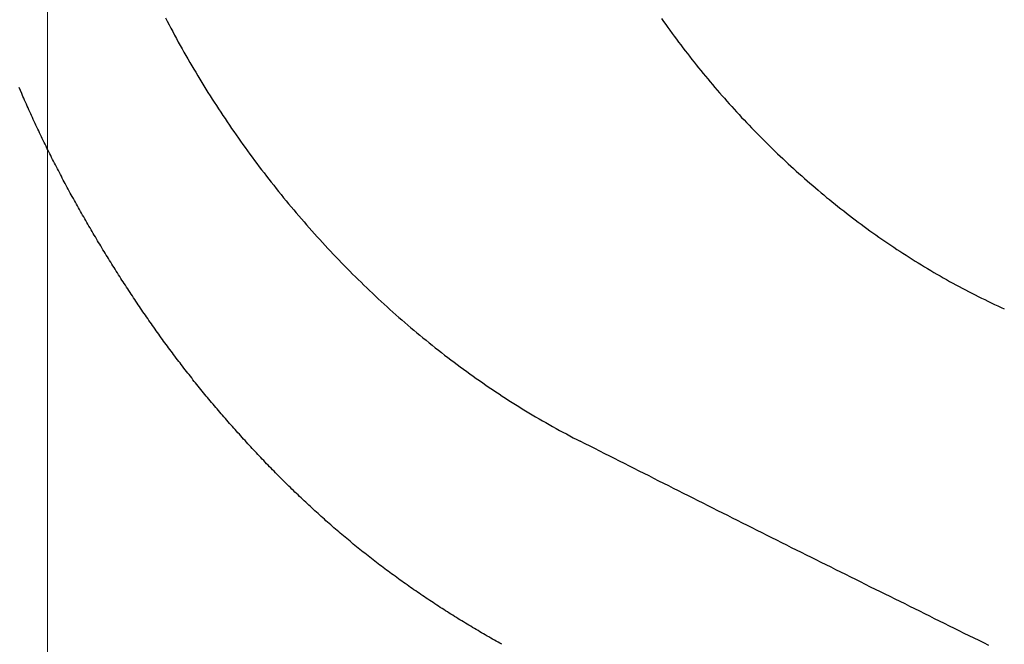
# Model space of a CAD drawing. Header units: millimetres. Extents: x -604189 to 881711, y -381903 to -7297.
# Tile 398 of 656: x -579762 to -579710, y -165028 to -164995. Entities that reach past the tile are written whole.
import ezdxf

# ---------------------------------------------------------------- set-up
doc = ezdxf.new("R2010")
doc.units = ezdxf.units.MM
doc.header["$LTSCALE"] = 100
doc.linetypes.add('0.5_0.5', pattern=[1, 0.5, -0.5])
doc.linetypes.add('ACAD_ISO04W100', pattern=[30.5, 24, -3, 0.5, -3])
doc.layers.get('Defpoints').update_dxf_attribs({"color": 30})
doc.layers.add('OPIS', color=7, linetype='Continuous')
doc.layers.add('strop osie', color=80, linetype='ACAD_ISO04W100', lineweight=5)
doc.styles.get("Standard").update_dxf_attribs({"font": 'romans.shx', "width": 0.5})
doc.dimstyles.new('1 50', dxfattribs={"dimtxt": 150, "dimasz": 80, "dimexe": 1, "dimexo": 1, "dimgap": 20, "dimtad": 1, "dimdec": 0, "dimlfac": 0.1, "dimtxsty": 'Standard', "dimblk": 'ARCHTICK', "dimcen": 200, "dimclrd": 2, "dimadec": 1, "dimazin": 0, "dimtfac": 1, "dimtdec": 0, "dimtmove": 0, "dimatfit": 3, "dimldrblk": 'ARCHTICK', "dimfxl": 120, "dimfxlon": 1, "dimtfill": 1, "dimarcsym": 0})

# ---------------------------------------------------------------- blocks, each defined once
blk = doc.blocks.new('_ArchTick')
at = {"layer": 'strop osie', "color": 0, "const_width": 0.15}
blk.add_lwpolyline([(-0.5, -0.5), (0.5, 0.5)], dxfattribs=at)
blk = doc.blocks.new('*D3294')
at = {"layer": 'Defpoints', "color": 0, "linetype": 'ByBlock', "lineweight": 5, "transparency": 16777216}
for p in [(-595783.126, -159420.303), (-593748.924, -159420.303), (-552118.935, -179940.303)]:
    blk.add_point(p, dxfattribs=at)
at = {"layer": 'OPIS', "color": 0, "linetype": 'Continuous', "lineweight": -2, "transparency": 16777216}
for p, q in [((-595723.126, -159420.303), (-595784.126, -159420.303)), ((-595723.126, -179940.303), (-595784.126, -179940.303))]:
    blk.add_line(p, q, dxfattribs=at)
at = {"layer": 'OPIS', "color": 2, "lineweight": -2, "transparency": 16777216}
blk.add_line((-595783.126, -179940.303), (-595783.126, -159420.303), dxfattribs=at)
at = {"layer": 'OPIS', "color": 2, "linetype": 'ByBlock', "lineweight": -2, "transparency": 16777216, "xscale": 80, "yscale": 80, "zscale": 80}
for p, rotation in [((-595783.126, -159420.303), 90), ((-595783.126, -179940.303), 270)]:
    blk.add_blockref('_ArchTick', p, dxfattribs=dict(at, rotation=rotation))
at = {"layer": 'OPIS', "color": 0, "linetype": 'ByBlock', "lineweight": 13, "transparency": 16777216, "insert": (-595878.126, -169680.303), "char_height": 150, "attachment_point": 5, "rotation": 90, "bg_fill": 3, "box_fill_scale": 1.1, "bg_fill_color": 256, "bg_fill_true_color": 13158600, "bg_fill_transparency": 0}
blk.add_mtext('2052', dxfattribs=at)

msp = doc.modelspace()

# ---------------------------------------------------------------- dimensions: what is measured, and where the dimension line sits
at = {"layer": 'OPIS', "color": 0, "linetype": 'ByBlock', "lineweight": 13}
dim = msp.add_linear_dim(base=(-595783.126, -159420.303), p1=(-552118.935, -179940.303), p2=(-593748.924, -159420.303), angle=90, dimstyle='1 50', override={"dimtmove": 1, "dimfxl": 60, "dimarcsym": 1}, dxfattribs=at)
dim.commit()
dim.dimension.update_dxf_attribs({"geometry": '*D3294', "text_midpoint": (-595878.126, -169680.303)})

# ---------------------------------------------------------------- next in the draw order: hatches: boundary and pattern name
at = {"layer": 'OPIS', "linetype": '0.5_0.5', "lineweight": 13}
h = msp.add_hatch(dxfattribs=at)
h.set_pattern_fill('ANSI37', color=0, scale=130)
h.set_pattern_definition([(45, (-597218.54, 256668.8), (-291.85832, 291.85832), []), (135, (-597218.54, 256668.8), (-291.85832, -291.85832), [])])
edge = h.paths.add_edge_path(flags=16)
edge.add_line((-570958.916, -168985.281), (-571058.916, -168985.281))
edge.add_line((-571058.916, -168985.281), (-572598.916, -168985.281))
edge.add_line((-572598.916, -168985.281), (-572598.915, -170470.3))
edge.add_line((-572598.915, -170470.3), (-570825.763, -170470.3))
edge.add_arc((-570508.916, -170339.099), 342.937, 180, 202.49364, ccw=False)
edge.add_arc((-570508.916, -170339.099), 342.937, 90, 180, ccw=False)
edge.add_line((-570508.916, -169996.163), (-570508.916, -169764.704))
edge.add_arc((-570058.916, -168985.281), 900, 180, 240, ccw=False)
edge = h.paths.add_edge_path(flags=17)
edge.add_line((-569358.915, -170085.281), (-569358.916, -168985.281))
edge.add_line((-569358.916, -168985.281), (-569358.917, -168985.281))
edge.add_line((-569358.917, -168985.281), (-569958.916, -168985.281))
edge.add_line((-569958.916, -168985.281), (-570058.916, -168985.281))
edge.add_line((-570058.916, -168985.281), (-570058.916, -168925.281))
edge.add_line((-570058.916, -168925.281), (-569958.916, -168925.281))
edge.add_line((-569958.916, -168925.281), (-569958.916, -168865.281))
edge.add_line((-569958.916, -168865.281), (-569358.916, -168865.281))
edge.add_line((-569358.916, -168865.281), (-569358.917, -166865.281))
edge.add_line((-569358.917, -166865.281), (-574098.917, -166865.286))
edge.add_line((-574098.917, -166865.286), (-574098.914, -171970.3))
edge.add_line((-574098.914, -171970.3), (-572608.913, -171970.3))
edge.add_line((-572608.913, -171970.3), (-571504.913, -170590.3))
edge.add_line((-571504.913, -170590.3), (-572718.915, -170590.3))
edge.add_line((-572718.915, -170590.3), (-572718.916, -168865.281))
edge.add_line((-572718.916, -168865.281), (-571058.916, -168865.281))
edge.add_line((-571058.916, -168865.281), (-571058.916, -168925.281))
edge.add_line((-571058.916, -168925.281), (-570958.916, -168925.281))
edge.add_line((-570958.916, -168925.281), (-570958.916, -168985.281))
edge.add_arc((-570058.916, -168985.281), 900, 180, 240)
edge.add_line((-570508.916, -169764.704), (-570508.916, -169996.163))
edge.add_arc((-570508.916, -170339.099), 342.937, 0, 90, ccw=False)
edge.add_arc((-570508.916, -170339.099), 342.937, 208.97989, 360, ccw=False)
edge.add_line((-570808.913, -170505.253), (-570808.913, -171171.086))
edge.add_arc((-570808.913, -171220.3), 49.214, 0, 90, ccw=False)
edge.add_arc((-570808.913, -171220.3), 49.214, 270, 360, ccw=False)
edge.add_line((-570808.913, -171269.514), (-570808.913, -171970.3))
edge.add_line((-570808.913, -171970.3), (-569358.914, -171970.3))
edge.add_line((-569358.914, -171970.3), (-569358.915, -170085.281))
h.paths.add_polyline_path([(-561118.924, -159870.303), (-590334.655, -159870.303), (-590334.655, -161470.303), (-562318.924, -161470.303), (-562318.924, -172095.292), (-561118.924, -172095.291), (-561118.924, -168350.303), (-552073.919, -168350.303), (-552073.92, -167150.303), (-561118.924, -167150.303)])
h.paths.add_polyline_path([(-572856.927, -169813.68), (-569451.07, -169813.68), (-569451.07, -169408.68), (-572856.927, -169408.68)], flags=16)
at = {"layer": 'OPIS', "linetype": 'ByBlock', "lineweight": 15}
h = msp.add_hatch(dxfattribs=at)
h.set_pattern_fill('ANSI37', color=0, scale=80, angle=45)
h.set_pattern_definition([(90, (-298582.96, 32475.8), (-254, 0), []), (180, (-298582.96, 32475.8), (-3e-14, -254), [])])
edge = h.paths.add_edge_path()
edge.add_arc((-579589.086, -167378.931), 50, 0, 90)
edge.add_line((-579589.086, -167328.931), (-579794.086, -167328.93))
edge.add_arc((-579794.086, -167378.93), 50, 89.9996, 180)
edge.add_line((-579844.086, -167378.93), (-579844.086, -167822.93))
edge.add_arc((-579794.086, -167822.93), 50, 180, 270)
edge.add_line((-579794.086, -167872.93), (-579589.085, -167872.931))
edge.add_arc((-579589.086, -167822.931), 50, 270.0014, 360)
edge.add_line((-579539.086, -167822.931), (-579539.086, -167378.931))
edge = h.paths.add_edge_path()
edge.add_arc((-579589.086, -167378.931), 50, 0, 90)
edge.add_line((-579589.086, -167328.931), (-579794.086, -167328.93))
edge.add_arc((-579794.086, -167378.93), 50, 89.9996, 180)
edge.add_line((-579844.086, -167378.93), (-579844.086, -167822.93))
edge.add_arc((-579794.086, -167822.93), 50, 180, 270)
edge.add_line((-579794.086, -167872.93), (-579589.085, -167872.931))
edge.add_arc((-579589.086, -167822.931), 50, 270.0014, 360)
edge.add_line((-579539.086, -167822.931), (-579539.086, -167378.931))
edge = h.paths.add_edge_path()
edge.add_line((-579899.087, -167300.93), (-579424.086, -167300.93))
edge.add_line((-579424.086, -167300.93), (-579424.086, -167900.93))
edge.add_line((-579424.086, -167900.93), (-579898.789, -167900.93))
edge.add_arc((-579899.086, -167892.935), 8, 180, 272.1285, ccw=False)
edge.add_line((-579907.086, -167892.935), (-579907.086, -167308.93))
edge.add_arc((-579899.086, -167308.93), 8, 90.0036, 180, ccw=False)
h.paths.add_polyline_path([(-581519.932, -164217.829), (-581520.004, -164223.092), (-581520.079, -164228.355), (-581520.156, -164233.617), (-581520.235, -164238.88), (-581520.318, -164244.143), (-581520.402, -164249.406), (-581520.489, -164254.669), (-581520.579, -164259.931), (-581520.671, -164265.194), (-581520.766, -164270.457), (-581520.863, -164275.719), (-581520.962, -164280.982), (-581521.064, -164286.244), (-581521.169, -164291.506), (-581521.276, -164296.769), (-581521.386, -164302.031), (-581521.498, -164307.293), (-581521.613, -164312.556), (-581521.73, -164317.818), (-581521.85, -164323.08), (-581521.972, -164328.342), (-581522.097, -164333.604), (-581522.225, -164338.866), (-581522.355, -164344.127), (-581522.488, -164349.389), (-581522.623, -164354.651), (-581522.76, -164359.913), (-581522.901, -164365.174), (-581523.043, -164370.436), (-581523.189, -164375.697), (-581523.337, -164380.958), (-581523.487, -164386.22), (-581523.64, -164391.481), (-581523.795, -164396.742), (-581523.953, -164402.003), (-581874.489, -164402.003), (-581874.664, -164396.198), (-581874.835, -164390.392), (-581875.003, -164384.587), (-581875.168, -164378.781), (-581875.329, -164372.976), (-581875.488, -164367.17), (-581875.643, -164361.364), (-581875.796, -164355.558), (-581875.945, -164349.752), (-581876.092, -164343.946), (-581876.235, -164338.14), (-581876.375, -164332.334), (-581876.512, -164326.527), (-581876.646, -164320.721), (-581876.777, -164314.914), (-581876.904, -164309.108), (-581877.029, -164303.301), (-581877.151, -164297.495), (-581877.269, -164291.688), (-581877.385, -164285.881), (-581877.497, -164280.074), (-581877.606, -164274.267), (-581877.713, -164268.461), (-581877.816, -164262.653), (-581877.916, -164256.846), (-581878.014, -164251.039), (-581878.108, -164245.232), (-581878.199, -164239.425), (-581878.287, -164233.618), (-581878.372, -164227.81), (-581878.454, -164222.003), (-581878.533, -164216.196), (-581878.609, -164210.388), (-581878.682, -164204.581), (-581878.751, -164198.773), (-581878.818, -164192.966), (-581878.881, -164187.158), (-581878.941, -164181.35), (-581878.997, -164175.543), (-581879.051, -164169.735), (-581879.101, -164163.927), (-581879.147, -164158.12), (-581879.191, -164152.312), (-581879.231, -164146.504), (-581879.267, -164140.696), (-581879.301, -164134.888), (-581879.332, -164129.081), (-581879.361, -164123.273), (-581879.388, -164117.465), (-581879.413, -164111.657), (-581879.437, -164105.849), (-581879.459, -164100.041), (-581879.475, -164094.233), (-581879.48, -164088.425), (-581879.472, -164082.617), (-581879.448, -164076.809), (-581879.406, -164071.002), (-581879.347, -164065.194), (-581879.269, -164059.387), (-581879.171, -164053.58), (-581879.054, -164047.773), (-581878.917, -164041.967), (-581878.759, -164036.161), (-581878.581, -164030.356), (-581878.381, -164024.551), (-581878.159, -164018.747), (-581877.914, -164012.944), (-581877.642, -164007.143), (-581877.341, -164001.342), (-581877.009, -163995.544), (-581876.642, -163989.748), (-581876.238, -163983.954), (-581875.795, -163978.163), (-581875.304, -163972.376), (-581874.753, -163966.594), (-581874.129, -163960.82), (-581873.419, -163955.056), (-581872.605, -163949.306), (-581871.67, -163943.574), (-581870.596, -163937.865), (-581869.362, -163932.188), (-581867.941, -163926.557), (-581866.302, -163920.987), (-581864.416, -163915.495), (-581862.246, -163910.11), (-581859.744, -163904.869), (-581856.869, -163899.824), (-581853.582, -163895.036), (-581849.851, -163890.591), (-581845.671, -163886.563), (-581841.105, -163882.977), (-581836.224, -163879.833), (-581831.097, -163877.106), (-581825.784, -163874.761), (-581820.336, -163872.759), (-581814.785, -163871.064), (-581809.154, -163869.636), (-581803.468, -163868.44), (-581797.747, -163867.44), (-581792, -163866.603), (-581786.235, -163865.9), (-581780.458, -163865.297), (-581774.674, -163864.778), (-581768.884, -163864.334), (-581763.088, -163863.958), (-581757.289, -163863.646), (-581751.486, -163863.39), (-581745.681, -163863.186), (-581739.874, -163863.026), (-581734.068, -163862.906), (-581728.26, -163862.819), (-581722.453, -163862.761), (-581716.645, -163862.725), (-581710.837, -163862.707), (-581705.029, -163862.7), (-581699.221, -163862.698), (-581693.958, -163862.699), (-581688.694, -163862.704), (-581683.431, -163862.718), (-581678.167, -163862.744), (-581672.904, -163862.788), (-581667.641, -163862.852), (-581662.379, -163862.942), (-581657.117, -163863.062), (-581651.856, -163863.215), (-581646.596, -163863.407), (-581641.337, -163863.64), (-581636.081, -163863.919), (-581630.828, -163864.249), (-581625.579, -163864.634), (-581620.334, -163865.078), (-581615.096, -163865.587), (-581609.864, -163866.17), (-581604.645, -163866.847), (-581599.442, -163867.642), (-581594.263, -163868.578), (-581589.115, -163869.676), (-581584.013, -163870.965), (-581578.971, -163872.474), (-581574.009, -163874.23), (-581569.153, -163876.259), (-581564.436, -163878.591), (-581559.896, -163881.253), (-581555.585, -163884.268), (-581551.554, -163887.652), (-581547.857, -163891.394), (-581544.534, -163895.471), (-581541.574, -163899.824), (-581538.952, -163904.387), (-581536.64, -163909.114), (-581534.606, -163913.968), (-581532.817, -163918.918), (-581531.241, -163923.939), (-581529.854, -163929.016), (-581528.636, -163934.137), (-581527.564, -163939.29), (-581526.619, -163944.467), (-581525.784, -163949.663), (-581525.048, -163954.875), (-581524.397, -163960.099), (-581523.818, -163965.33), (-581523.302, -163970.568), (-581522.84, -163975.811), (-581522.421, -163981.058), (-581522.037, -163986.308), (-581521.685, -163991.559), (-581521.363, -163996.813), (-581521.067, -164002.068), (-581520.796, -164007.324), (-581520.549, -164012.582), (-581520.322, -164017.84), (-581520.116, -164023.1), (-581519.928, -164028.36), (-581519.759, -164033.621), (-581519.607, -164038.882), (-581519.472, -164044.144), (-581519.354, -164049.406), (-581519.252, -164054.668), (-581519.166, -164059.931), (-581519.096, -164065.194), (-581519.041, -164070.457), (-581519.001, -164075.72), (-581518.976, -164080.984), (-581518.964, -164086.247), (-581518.964, -164091.51), (-581518.974, -164096.774), (-581518.991, -164102.037), (-581519.012, -164107.301), (-581519.034, -164112.564), (-581519.057, -164117.828), (-581519.081, -164123.091), (-581519.107, -164128.354), (-581519.135, -164133.618), (-581519.165, -164138.881), (-581519.197, -164144.144), (-581519.232, -164149.408), (-581519.269, -164154.671), (-581519.31, -164159.934), (-581519.353, -164165.198), (-581519.399, -164170.461), (-581519.447, -164175.724), (-581519.498, -164180.987), (-581519.552, -164186.25), (-581519.609, -164191.513), (-581519.668, -164196.777), (-581519.73, -164202.04), (-581519.795, -164207.303), (-581519.862, -164212.566)])
h.paths.add_polyline_path([(-582118.924, -164407.051), (-579418.924, -164407.051), (-579418.924, -162910.783), (-582118.924, -162910.783)])
h.paths.add_polyline_path([(-581950.717, -164839.225), (-581944.91, -164839.127), (-581939.103, -164839.033), (-581933.295, -164838.942), (-581927.488, -164838.854), (-581921.681, -164838.769), (-581915.873, -164838.687), (-581910.066, -164838.608), (-581904.259, -164838.532), (-581898.451, -164838.459), (-581892.644, -164838.39), (-581886.836, -164838.323), (-581881.028, -164838.26), (-581875.221, -164838.2), (-581869.413, -164838.144), (-581863.605, -164838.09), (-581857.798, -164838.04), (-581851.99, -164837.994), (-581846.182, -164837.95), (-581840.374, -164837.91), (-581834.567, -164837.874), (-581828.759, -164837.84), (-581822.951, -164837.809), (-581817.143, -164837.78), (-581811.335, -164837.753), (-581805.527, -164837.728), (-581799.719, -164837.704), (-581793.912, -164837.682), (-581788.104, -164837.666), (-581782.296, -164837.661), (-581776.488, -164837.669), (-581770.68, -164837.693), (-581764.872, -164837.735), (-581759.065, -164837.794), (-581753.257, -164837.872), (-581747.45, -164837.97), (-581741.643, -164838.087), (-581735.837, -164838.224), (-581730.031, -164838.382), (-581724.226, -164838.56), (-581718.422, -164838.76), (-581712.618, -164838.982), (-581706.815, -164839.227), (-581701.013, -164839.499), (-581695.213, -164839.8), (-581689.415, -164840.132), (-581683.618, -164840.499), (-581677.825, -164840.903), (-581672.034, -164841.346), (-581666.246, -164841.837), (-581660.465, -164842.388), (-581654.691, -164843.012), (-581648.927, -164843.722), (-581643.176, -164844.536), (-581637.444, -164845.471), (-581631.736, -164846.545), (-581626.059, -164847.779), (-581620.428, -164849.2), (-581614.858, -164850.839), (-581609.366, -164852.725), (-581603.98, -164854.895), (-581598.739, -164857.397), (-581593.694, -164860.272), (-581588.906, -164863.559), (-581584.462, -164867.29), (-581580.433, -164871.47), (-581576.847, -164876.036), (-581573.704, -164880.917), (-581570.976, -164886.044), (-581568.631, -164891.357), (-581566.63, -164896.805), (-581564.934, -164902.356), (-581563.507, -164907.987), (-581562.31, -164913.673), (-581561.31, -164919.394), (-581560.474, -164925.141), (-581559.77, -164930.906), (-581559.168, -164936.683), (-581558.648, -164942.467), (-581558.204, -164948.257), (-581557.829, -164954.053), (-581557.516, -164959.852), (-581557.261, -164965.655), (-581557.056, -164971.46), (-581556.897, -164977.267), (-581556.776, -164983.073), (-581556.69, -164988.881), (-581556.631, -164994.688), (-581556.596, -165000.496), (-581556.577, -165006.304), (-581556.57, -165012.112), (-581556.569, -165017.92), (-581556.57, -165023.183), (-581556.575, -165028.447), (-581556.588, -165033.71), (-581556.615, -165038.974), (-581556.658, -165044.237), (-581556.723, -165049.5), (-581556.813, -165054.762), (-581556.932, -165060.024), (-581557.086, -165065.285), (-581557.277, -165070.545), (-581557.51, -165075.804), (-581557.79, -165081.06), (-581558.119, -165086.313), (-581558.504, -165091.562), (-581558.949, -165096.807), (-581559.458, -165102.045), (-581560.04, -165107.276), (-581560.717, -165112.496), (-581561.513, -165117.699), (-581562.448, -165122.878), (-581563.547, -165128.026), (-581564.836, -165133.128), (-581566.345, -165138.17), (-581568.1, -165143.132), (-581570.129, -165147.988), (-581572.461, -165152.705), (-581575.123, -165157.245), (-581578.139, -165161.556), (-581581.522, -165165.587), (-581585.265, -165169.284), (-581589.342, -165172.607), (-581593.694, -165175.567), (-581598.257, -165178.189), (-581602.985, -165180.501), (-581607.838, -165182.535), (-581612.788, -165184.324), (-581617.81, -165185.9), (-581622.887, -165187.287), (-581628.007, -165188.505), (-581633.16, -165189.577), (-581638.337, -165190.522), (-581643.534, -165191.357), (-581648.746, -165192.093), (-581653.969, -165192.744), (-581659.201, -165193.323), (-581664.439, -165193.839), (-581669.682, -165194.301), (-581674.929, -165194.72), (-581680.178, -165195.104), (-581685.43, -165195.456), (-581690.683, -165195.778), (-581695.938, -165196.074), (-581701.195, -165196.345), (-581706.452, -165196.592), (-581711.711, -165196.819), (-581716.97, -165197.025), (-581722.23, -165197.213), (-581727.491, -165197.382), (-581732.752, -165197.534), (-581738.014, -165197.669), (-581743.276, -165197.787), (-581748.539, -165197.889), (-581753.801, -165197.975), (-581759.064, -165198.045), (-581764.327, -165198.1), (-581769.591, -165198.14), (-581774.854, -165198.165), (-581780.118, -165198.177), (-581785.381, -165198.177), (-581790.644, -165198.167), (-581795.908, -165198.15), (-581801.171, -165198.129), (-581806.435, -165198.107), (-581811.698, -165198.084), (-581816.961, -165198.06), (-581822.225, -165198.034), (-581827.488, -165198.006), (-581832.752, -165197.976), (-581838.015, -165197.944), (-581843.278, -165197.909), (-581848.541, -165197.872), (-581853.805, -165197.831), (-581859.068, -165197.788), (-581864.331, -165197.742), (-581869.594, -165197.694), (-581874.858, -165197.643), (-581880.121, -165197.589), (-581885.384, -165197.532), (-581890.647, -165197.473), (-581895.91, -165197.411), (-581901.173, -165197.346), (-581906.436, -165197.279), (-581911.699, -165197.209), (-581916.962, -165197.137), (-581922.225, -165197.062), (-581927.488, -165196.985), (-581932.751, -165196.906), (-581938.014, -165196.823), (-581943.276, -165196.739), (-581948.539, -165196.652), (-581953.802, -165196.562), (-581959.064, -165196.47), (-581964.327, -165196.375), (-581969.59, -165196.278), (-581974.852, -165196.179), (-581980.115, -165196.077), (-581985.377, -165195.972), (-581990.639, -165195.865), (-581995.902, -165195.755), (-582001.164, -165195.643), (-582006.426, -165195.528), (-582011.688, -165195.411), (-582016.95, -165195.291), (-582022.212, -165195.169), (-582027.474, -165195.044), (-582032.736, -165194.916), (-582037.998, -165194.786), (-582043.26, -165194.653), (-582048.521, -165194.518), (-582053.783, -165194.381), (-582059.045, -165194.24), (-582064.306, -165194.098), (-582069.568, -165193.952), (-582074.829, -165193.804), (-582080.09, -165193.654), (-582085.351, -165193.501), (-582090.613, -165193.346), (-582095.874, -165193.188), (-582095.874, -164842.652), (-582090.068, -164842.477), (-582084.263, -164842.306), (-582078.457, -164842.138), (-582072.652, -164841.973), (-582066.846, -164841.812), (-582061.04, -164841.653), (-582055.235, -164841.498), (-582049.429, -164841.345), (-582043.623, -164841.196), (-582037.817, -164841.049), (-582032.01, -164840.906), (-582026.204, -164840.766), (-582020.398, -164840.629), (-582014.591, -164840.495), (-582008.785, -164840.364), (-582002.978, -164840.237), (-581997.172, -164840.112), (-581991.365, -164839.99), (-581985.558, -164839.872), (-581979.752, -164839.756), (-581973.945, -164839.644), (-581968.138, -164839.535), (-581962.331, -164839.428), (-581956.524, -164839.325)])
edge = h.paths.add_edge_path()
edge.add_arc((-581748.924, -162268.543), 50, 0, 90.0004)
edge.add_line((-581748.924, -162218.543), (-581953.924, -162218.545))
edge.add_arc((-581953.924, -162268.545), 50, 90.0009, 180)
edge.add_line((-582003.924, -162268.545), (-582003.924, -162712.545))
edge.add_arc((-581953.924, -162712.545), 50, 180, 270.0022)
edge.add_line((-581953.922, -162762.545), (-581748.923, -162762.543))
edge.add_arc((-581748.924, -162712.543), 50, 270.0009, 360)
edge.add_line((-581698.924, -162712.543), (-581698.924, -162268.543))
edge = h.paths.add_edge_path()
edge.add_arc((-581748.924, -161668.543), 50, 0, 90.0004)
edge.add_line((-581748.924, -161618.543), (-581953.924, -161618.545))
edge.add_arc((-581953.924, -161668.545), 50, 90.0009, 180)
edge.add_line((-582003.924, -161668.545), (-582003.924, -162112.545))
edge.add_arc((-581953.924, -162112.545), 50, 180, 270.0022)
edge.add_line((-581953.922, -162162.545), (-581748.923, -162162.543))
edge.add_arc((-581748.924, -162112.543), 50, 270.0009, 360)
edge.add_line((-581698.924, -162112.543), (-581698.924, -161668.543))
h.paths.add_polyline_path([(-582118.924, -162790.543), (-579418.924, -162790.543), (-579418.924, -161590.543), (-582118.924, -161590.543)])
edge = h.paths.add_edge_path()
edge.add_arc((-579794.086, -168270.003), 50, 89.9996, 180)
edge.add_line((-579844.086, -168270.003), (-579844.086, -168714.003))
edge.add_arc((-579794.086, -168714.003), 50, 180, 270)
edge.add_line((-579794.086, -168764.003), (-579589.085, -168764.004))
edge.add_arc((-579589.086, -168714.004), 50, 270.0014, 360)
edge.add_line((-579539.086, -168714.004), (-579539.086, -168270.004))
edge.add_arc((-579589.086, -168270.004), 50, 0, 90)
edge.add_line((-579589.086, -168220.004), (-579794.086, -168220.003))
edge = h.paths.add_edge_path()
edge.add_arc((-579589.086, -169161.078), 50, 0, 90)
edge.add_line((-579589.086, -169111.078), (-579794.086, -169111.076))
edge.add_arc((-579794.086, -169161.076), 50, 89.9996, 180)
edge.add_line((-579844.086, -169161.076), (-579844.086, -169605.076))
edge.add_arc((-579794.086, -169605.076), 50, 180, 270)
edge.add_line((-579794.086, -169655.076), (-579589.085, -169655.078))
edge.add_arc((-579589.086, -169605.078), 50, 270.0014, 360)
edge.add_line((-579539.086, -169605.078), (-579539.086, -169161.078))
edge = h.paths.add_edge_path()
edge.add_arc((-579794.086, -170052.15), 50, 89.9996, 180)
edge.add_line((-579844.086, -170052.15), (-579844.086, -170496.15))
edge.add_arc((-579794.086, -170496.15), 50, 180, 270)
edge.add_line((-579794.086, -170546.15), (-579589.085, -170546.151))
edge.add_arc((-579589.086, -170496.151), 50, 270.0014, 360)
edge.add_line((-579539.086, -170496.151), (-579539.086, -170052.151))
edge.add_arc((-579589.086, -170052.151), 50, 0, 90)
edge.add_line((-579589.086, -170002.151), (-579794.086, -170002.15))
edge = h.paths.add_edge_path()
edge.add_arc((-579794.086, -170943.223), 50, 89.9996, 180)
edge.add_line((-579844.086, -170943.223), (-579844.086, -171387.223))
edge.add_arc((-579794.086, -171387.223), 50, 180, 270)
edge.add_line((-579794.086, -171437.223), (-579589.085, -171437.224))
edge.add_arc((-579589.086, -171387.224), 50, 270.0014, 360)
edge.add_line((-579539.086, -171387.224), (-579539.086, -170943.224))
edge.add_arc((-579589.086, -170943.224), 50, 0, 90)
edge.add_line((-579589.086, -170893.224), (-579794.086, -170893.223))
h.paths.add_polyline_path([(-579418.924, -164527.291), (-582118.924, -164527.291), (-582118.924, -171970.3), (-579418.924, -171970.3)])

# ---------------------------------------------------------------- next in the draw order: linework, layer by layer
at = {"color": 0}
for points in [[(-579754.53, -164995.228, 0), (-579754.434, -164995.408, 0), (-579754.338, -164995.588, 0), (-579754.241, -164995.778, 0), (-579754.144, -164995.958, 0), (-579754.046, -164996.138, 0), (-579753.947, -164996.318, 0), (-579753.847, -164996.508, 0), (-579753.747, -164996.688, 0), (-579753.646, -164996.868, 0), (-579753.544, -164997.048, 0), (-579753.442, -164997.228, 0), (-579753.339, -164997.408, 0), (-579753.235, -164997.588, 0), (-579753.13, -164997.768, 0), (-579753.025, -164997.948, 0), (-579752.919, -164998.118, 0), (-579752.813, -164998.298, 0), (-579752.705, -164998.478, 0), (-579752.597, -164998.658, 0), (-579752.489, -164998.828, 0), (-579752.379, -164999.008, 0), (-579752.269, -164999.188, 0), (-579752.159, -164999.358, 0), (-579752.047, -164999.538, 0), (-579751.935, -164999.708, 0), (-579751.822, -164999.888, 0), (-579751.709, -165000.058, 0), (-579751.594, -165000.228, 0), (-579751.479, -165000.408, 0), (-579751.364, -165000.578, 0), (-579751.248, -165000.748, 0), (-579751.131, -165000.928, 0), (-579751.013, -165001.098, 0), (-579750.895, -165001.268, 0), (-579750.776, -165001.438, 0), (-579750.656, -165001.608, 0), (-579750.535, -165001.778, 0), (-579750.414, -165001.948, 0), (-579750.292, -165002.118, 0), (-579750.17, -165002.288, 0), (-579750.047, -165002.458, 0), (-579749.923, -165002.628, 0), (-579749.798, -165002.798, 0), (-579749.673, -165002.958, 0), (-579749.547, -165003.128, 0), (-579749.421, -165003.298, 0), (-579749.294, -165003.458, 0), (-579749.166, -165003.628, 0), (-579749.037, -165003.788, 0), (-579748.908, -165003.958, 0), (-579748.778, -165004.118, 0), (-579748.648, -165004.288, 0), (-579748.517, -165004.448, 0), (-579748.385, -165004.608, 0), (-579748.252, -165004.778, 0), (-579748.119, -165004.938, 0), (-579747.986, -165005.098, 0), (-579747.851, -165005.258, 0), (-579747.716, -165005.418, 0), (-579747.581, -165005.578, 0), (-579747.444, -165005.738, 0), (-579747.307, -165005.898, 0), (-579747.17, -165006.058, 0), (-579747.032, -165006.218, 0), (-579746.893, -165006.378, 0), (-579746.753, -165006.528, 0), (-579746.613, -165006.688, 0), (-579746.473, -165006.848, 0), (-579746.331, -165006.998, 0), (-579746.19, -165007.158, 0), (-579746.047, -165007.308, 0), (-579745.904, -165007.468, 0), (-579745.76, -165007.618, 0), (-579745.616, -165007.768, 0), (-579745.471, -165007.928, 0), (-579745.325, -165008.078, 0), (-579745.179, -165008.228, 0), (-579745.033, -165008.378, 0), (-579744.885, -165008.528, 0), (-579744.737, -165008.678, 0), (-579744.589, -165008.828, 0), (-579744.44, -165008.978, 0), (-579744.29, -165009.118, 0), (-579744.14, -165009.268, 0), (-579743.989, -165009.418, 0), (-579743.838, -165009.558, 0), (-579743.686, -165009.708, 0), (-579743.533, -165009.848, 0), (-579743.38, -165009.998, 0), (-579743.227, -165010.138, 0), (-579743.072, -165010.278, 0), (-579742.918, -165010.428, 0), (-579742.762, -165010.568, 0), (-579742.606, -165010.708, 0), (-579742.45, -165010.848, 0), (-579742.293, -165010.988, 0), (-579742.135, -165011.128, 0), (-579741.977, -165011.268, 0), (-579741.818, -165011.398, 0), (-579741.659, -165011.538, 0), (-579741.499, -165011.678, 0), (-579741.339, -165011.808, 0), (-579741.178, -165011.948, 0), (-579741.017, -165012.078, 0), (-579740.855, -165012.218, 0), (-579740.693, -165012.348, 0), (-579740.53, -165012.478, 0), (-579740.366, -165012.608, 0), (-579740.202, -165012.738, 0), (-579740.038, -165012.868, 0), (-579739.873, -165012.998, 0), (-579739.707, -165013.128, 0), (-579739.541, -165013.258, 0), (-579739.375, -165013.378, 0), (-579739.207, -165013.508, 0), (-579739.04, -165013.638, 0), (-579738.872, -165013.758, 0), (-579738.703, -165013.878, 0), (-579738.534, -165014.008, 0), (-579738.364, -165014.128, 0), (-579738.194, -165014.248, 0), (-579738.024, -165014.368, 0), (-579737.853, -165014.488, 0), (-579737.681, -165014.608, 0), (-579737.509, -165014.728, 0), (-579737.337, -165014.848, 0), (-579737.164, -165014.958, 0), (-579736.99, -165015.078, 0), (-579736.816, -165015.198, 0), (-579736.642, -165015.308, 0), (-579736.467, -165015.418, 0), (-579736.291, -165015.538, 0), (-579736.116, -165015.648, 0), (-579735.939, -165015.758, 0), (-579735.762, -165015.868, 0), (-579735.585, -165015.978, 0), (-579735.408, -165016.088, 0), (-579735.229, -165016.198, 0), (-579735.051, -165016.298, 0), (-579734.872, -165016.408, 0), (-579734.692, -165016.508, 0), (-579734.512, -165016.618, 0), (-579734.332, -165016.718, 0), (-579734.151, -165016.818, 0), (-579733.97, -165016.928, 0), (-579733.788, -165017.028, 0), (-579733.606, -165017.128, 0), (-579733.423, -165017.218, 0), (-579733.24, -165017.318, 0), (-579733.057, -165017.418, 0), (-579732.873, -165017.518, 0), (-579732.689, -165017.608, 0), (-579732.504, -165017.708, 0)], [(-579728.187, -164995.268, 0), (-579728.077, -164995.418, 0), (-579727.966, -164995.578, 0), (-579727.854, -164995.738, 0), (-579727.742, -164995.888, 0), (-579727.629, -164996.048, 0), (-579727.515, -164996.198, 0), (-579727.401, -164996.358, 0), (-579727.286, -164996.508, 0), (-579727.17, -164996.658, 0), (-579727.054, -164996.818, 0), (-579726.937, -164996.968, 0), (-579726.819, -164997.118, 0), (-579726.701, -164997.268, 0), (-579726.582, -164997.428, 0), (-579726.462, -164997.578, 0), (-579726.342, -164997.728, 0), (-579726.221, -164997.878, 0), (-579726.099, -164998.028, 0), (-579725.977, -164998.178, 0), (-579725.855, -164998.328, 0), (-579725.731, -164998.468, 0), (-579725.607, -164998.618, 0), (-579725.483, -164998.768, 0), (-579725.357, -164998.918, 0), (-579725.231, -164999.058, 0), (-579725.105, -164999.208, 0), (-579724.978, -164999.358, 0), (-579724.85, -164999.498, 0), (-579724.722, -164999.648, 0), (-579724.593, -164999.788, 0), (-579724.463, -164999.928, 0), (-579724.333, -165000.078, 0), (-579724.203, -165000.218, 0), (-579724.071, -165000.358, 0), (-579723.939, -165000.508, 0), (-579723.807, -165000.648, 0), (-579723.674, -165000.788, 0), (-579723.54, -165000.928, 0), (-579723.406, -165001.068, 0), (-579723.271, -165001.208, 0), (-579723.136, -165001.348, 0), (-579723, -165001.478, 0), (-579722.863, -165001.618, 0), (-579722.726, -165001.758, 0), (-579722.589, -165001.898, 0), (-579722.45, -165002.028, 0), (-579722.312, -165002.168, 0), (-579722.172, -165002.298, 0), (-579722.032, -165002.438, 0), (-579721.892, -165002.568, 0), (-579721.751, -165002.698, 0), (-579721.61, -165002.838, 0), (-579721.467, -165002.968, 0), (-579721.325, -165003.098, 0), (-579721.182, -165003.228, 0), (-579721.038, -165003.358, 0), (-579720.894, -165003.488, 0), (-579720.749, -165003.618, 0), (-579720.604, -165003.748, 0), (-579720.458, -165003.878, 0), (-579720.312, -165003.998, 0), (-579720.165, -165004.128, 0), (-579720.018, -165004.258, 0), (-579719.87, -165004.378, 0), (-579719.722, -165004.508, 0), (-579719.573, -165004.628, 0), (-579719.423, -165004.758, 0), (-579719.274, -165004.878, 0), (-579719.123, -165004.998, 0), (-579718.972, -165005.118, 0), (-579718.821, -165005.238, 0), (-579718.669, -165005.358, 0), (-579718.517, -165005.478, 0), (-579718.364, -165005.598, 0), (-579718.211, -165005.718, 0), (-579718.057, -165005.838, 0), (-579717.903, -165005.948, 0), (-579717.748, -165006.068, 0), (-579717.593, -165006.188, 0), (-579717.437, -165006.298, 0), (-579717.281, -165006.418, 0), (-579717.124, -165006.528, 0), (-579716.967, -165006.638, 0), (-579716.81, -165006.748, 0), (-579716.652, -165006.868, 0), (-579716.494, -165006.978, 0), (-579716.335, -165007.088, 0), (-579716.175, -165007.188, 0), (-579716.016, -165007.298, 0), (-579715.855, -165007.408, 0), (-579715.695, -165007.518, 0), (-579715.534, -165007.618, 0), (-579715.372, -165007.728, 0), (-579715.21, -165007.828, 0), (-579715.048, -165007.938, 0), (-579714.885, -165008.038, 0), (-579714.722, -165008.138, 0), (-579714.558, -165008.238, 0), (-579714.394, -165008.348, 0), (-579714.23, -165008.448, 0), (-579714.065, -165008.538, 0), (-579713.899, -165008.638, 0), (-579713.734, -165008.738, 0), (-579713.568, -165008.838, 0), (-579713.401, -165008.928, 0), (-579713.234, -165009.028, 0), (-579713.067, -165009.118, 0), (-579712.899, -165009.218, 0), (-579712.731, -165009.308, 0), (-579712.563, -165009.398, 0), (-579712.394, -165009.488, 0), (-579712.225, -165009.578, 0), (-579712.055, -165009.668, 0), (-579711.885, -165009.758, 0), (-579711.715, -165009.848, 0), (-579711.544, -165009.938, 0), (-579711.373, -165010.018, 0), (-579711.201, -165010.108, 0), (-579711.029, -165010.188, 0), (-579710.857, -165010.268, 0), (-579710.685, -165010.358, 0), (-579710.512, -165010.438, 0), (-579710.338, -165010.518, 0), (-579710.165, -165010.598, 0), (-579709.991, -165010.678, 0)], [(-579762.092, -164999.398, 0), (-579762.161, -164999.238, 0), (-579762.23, -164999.078, 0), (-579762.298, -164998.928, 0)], [(-579736.668, -165028.488, 0), (-579736.766, -165028.428, 0), (-579736.864, -165028.378, 0), (-579736.961, -165028.318, 0), (-579737.059, -165028.268, 0), (-579737.156, -165028.208, 0), (-579737.254, -165028.158, 0), (-579737.351, -165028.098, 0), (-579737.448, -165028.048, 0), (-579737.545, -165027.988, 0), (-579737.642, -165027.928, 0), (-579737.739, -165027.878, 0), (-579737.835, -165027.818, 0), (-579737.932, -165027.758, 0), (-579738.029, -165027.708, 0), (-579738.125, -165027.648, 0), (-579738.221, -165027.588, 0), (-579738.318, -165027.528, 0), (-579738.414, -165027.478, 0), (-579738.51, -165027.418, 0), (-579738.605, -165027.358, 0), (-579738.701, -165027.298, 0), (-579738.797, -165027.238, 0), (-579738.892, -165027.188, 0), (-579738.988, -165027.128, 0), (-579739.083, -165027.068, 0), (-579739.178, -165027.008, 0), (-579739.273, -165026.948, 0), (-579739.368, -165026.888, 0), (-579739.463, -165026.828, 0), (-579739.558, -165026.768, 0), (-579739.653, -165026.708, 0), (-579739.747, -165026.648, 0), (-579739.841, -165026.588, 0), (-579739.936, -165026.528, 0), (-579740.03, -165026.468, 0), (-579740.124, -165026.408, 0), (-579740.218, -165026.338, 0), (-579740.311, -165026.278, 0), (-579740.405, -165026.218, 0), (-579740.498, -165026.158, 0), (-579740.592, -165026.098, 0), (-579740.685, -165026.038, 0), (-579740.778, -165025.968, 0), (-579740.871, -165025.908, 0), (-579740.964, -165025.848, 0), (-579741.057, -165025.778, 0), (-579741.149, -165025.718, 0), (-579741.241, -165025.658, 0), (-579741.334, -165025.588, 0), (-579741.426, -165025.528, 0), (-579741.518, -165025.468, 0), (-579741.61, -165025.398, 0), (-579741.701, -165025.338, 0), (-579741.793, -165025.268, 0), (-579741.884, -165025.208, 0), (-579741.976, -165025.138, 0), (-579742.067, -165025.078, 0), (-579742.158, -165025.008, 0), (-579742.249, -165024.948, 0), (-579742.339, -165024.878, 0), (-579742.43, -165024.808, 0), (-579742.52, -165024.748, 0), (-579742.61, -165024.678, 0), (-579742.7, -165024.608, 0), (-579742.79, -165024.548, 0), (-579742.88, -165024.478, 0), (-579742.97, -165024.408, 0), (-579743.059, -165024.348, 0), (-579743.148, -165024.278, 0), (-579743.237, -165024.208, 0), (-579743.326, -165024.138, 0), (-579743.415, -165024.068, 0), (-579743.504, -165023.998, 0), (-579743.592, -165023.938, 0), (-579743.681, -165023.868, 0), (-579743.769, -165023.798, 0), (-579743.857, -165023.728, 0), (-579743.945, -165023.658, 0), (-579744.032, -165023.588, 0), (-579744.12, -165023.518, 0), (-579744.207, -165023.448, 0), (-579744.294, -165023.378, 0), (-579744.381, -165023.308, 0), (-579744.468, -165023.238, 0), (-579744.555, -165023.168, 0), (-579744.641, -165023.088, 0), (-579744.728, -165023.018, 0), (-579744.814, -165022.948, 0), (-579744.9, -165022.878, 0), (-579744.986, -165022.808, 0), (-579745.072, -165022.728, 0), (-579745.157, -165022.658, 0), (-579745.243, -165022.588, 0), (-579745.328, -165022.518, 0), (-579745.413, -165022.438, 0), (-579745.498, -165022.368, 0), (-579745.583, -165022.298, 0), (-579745.668, -165022.218, 0), (-579745.752, -165022.148, 0), (-579745.836, -165022.078, 0), (-579745.92, -165021.998, 0), (-579746.004, -165021.928, 0), (-579746.088, -165021.848, 0), (-579746.172, -165021.778, 0), (-579746.255, -165021.698, 0), (-579746.339, -165021.628, 0), (-579746.422, -165021.548, 0), (-579746.505, -165021.478, 0), (-579746.588, -165021.398, 0), (-579746.671, -165021.328, 0), (-579746.753, -165021.248, 0), (-579746.835, -165021.178, 0), (-579746.918, -165021.098, 0), (-579747, -165021.018, 0), (-579747.082, -165020.948, 0), (-579747.163, -165020.868, 0), (-579747.245, -165020.788, 0), (-579747.326, -165020.718, 0), (-579747.408, -165020.638, 0), (-579747.489, -165020.558, 0), (-579747.57, -165020.478, 0), (-579747.65, -165020.408, 0), (-579747.731, -165020.328, 0), (-579747.811, -165020.248, 0), (-579747.892, -165020.168, 0), (-579747.972, -165020.088, 0), (-579748.052, -165020.018, 0), (-579748.131, -165019.938, 0), (-579748.211, -165019.858, 0), (-579748.291, -165019.778, 0), (-579748.37, -165019.698, 0), (-579748.449, -165019.618, 0), (-579748.528, -165019.538, 0), (-579748.607, -165019.458, 0), (-579748.686, -165019.378, 0), (-579748.764, -165019.298, 0), (-579748.842, -165019.218, 0), (-579748.921, -165019.138, 0), (-579748.999, -165019.058, 0), (-579749.077, -165018.978, 0), (-579749.154, -165018.898, 0), (-579749.232, -165018.818, 0), (-579749.309, -165018.738, 0), (-579749.387, -165018.658, 0), (-579749.464, -165018.578, 0), (-579749.541, -165018.498, 0), (-579749.618, -165018.408, 0), (-579749.694, -165018.328, 0), (-579749.771, -165018.248, 0), (-579749.847, -165018.168, 0), (-579749.923, -165018.088, 0), (-579750, -165017.998, 0), (-579750.076, -165017.918, 0), (-579750.151, -165017.838, 0), (-579750.227, -165017.758, 0), (-579750.303, -165017.668, 0), (-579750.378, -165017.588, 0), (-579750.453, -165017.508, 0), (-579750.528, -165017.428, 0), (-579750.603, -165017.338, 0), (-579750.678, -165017.258, 0), (-579750.753, -165017.178, 0), (-579750.828, -165017.088, 0), (-579750.902, -165017.008, 0), (-579750.976, -165016.918, 0), (-579751.051, -165016.838, 0), (-579751.125, -165016.758, 0), (-579751.199, -165016.668, 0), (-579751.272, -165016.588, 0), (-579751.346, -165016.498, 0), (-579751.419, -165016.418, 0), (-579751.493, -165016.328, 0), (-579751.566, -165016.248, 0), (-579751.639, -165016.158, 0), (-579751.712, -165016.078, 0), (-579751.784, -165015.988, 0), (-579751.857, -165015.908, 0), (-579751.929, -165015.818, 0), (-579752.002, -165015.738, 0), (-579752.074, -165015.648, 0), (-579752.146, -165015.568, 0), (-579752.217, -165015.478, 0), (-579752.289, -165015.388, 0), (-579752.36, -165015.308, 0), (-579752.432, -165015.218, 0), (-579752.503, -165015.138, 0), (-579752.574, -165015.048, 0), (-579752.645, -165014.958, 0), (-579752.715, -165014.878, 0), (-579752.786, -165014.788, 0), (-579752.856, -165014.698, 0), (-579752.926, -165014.608, 0), (-579752.996, -165014.528, 0), (-579753.066, -165014.438, 0), (-579753.135, -165014.348, 0), (-579753.205, -165014.258, 0), (-579753.274, -165014.168, 0), (-579753.343, -165014.088, 0), (-579753.412, -165013.998, 0), (-579753.481, -165013.908, 0), (-579753.549, -165013.818, 0), (-579753.618, -165013.728, 0), (-579753.686, -165013.638, 0), (-579753.754, -165013.548, 0), (-579753.822, -165013.468, 0), (-579753.89, -165013.378, 0), (-579753.957, -165013.288, 0), (-579754.025, -165013.198, 0), (-579754.092, -165013.108, 0), (-579754.159, -165013.018, 0), (-579754.226, -165012.928, 0), (-579754.293, -165012.838, 0), (-579754.359, -165012.748, 0), (-579754.426, -165012.658, 0), (-579754.492, -165012.568, 0), (-579754.558, -165012.478, 0), (-579754.624, -165012.388, 0), (-579754.69, -165012.298, 0), (-579754.756, -165012.208, 0), (-579754.821, -165012.108, 0), (-579754.886, -165012.018, 0), (-579754.951, -165011.928, 0), (-579755.016, -165011.838, 0), (-579755.081, -165011.748, 0), (-579755.146, -165011.658, 0), (-579755.211, -165011.568, 0), (-579755.275, -165011.478, 0), (-579755.339, -165011.378, 0), (-579755.403, -165011.288, 0), (-579755.467, -165011.198, 0), (-579755.531, -165011.108, 0), (-579755.595, -165011.018, 0), (-579755.658, -165010.918, 0), (-579755.721, -165010.828, 0), (-579755.785, -165010.738, 0), (-579755.848, -165010.648, 0), (-579755.91, -165010.548, 0), (-579755.973, -165010.458, 0), (-579756.036, -165010.368, 0), (-579756.098, -165010.268, 0), (-579756.16, -165010.178, 0), (-579756.223, -165010.088, 0), (-579756.285, -165009.988, 0), (-579756.346, -165009.898, 0), (-579756.408, -165009.808, 0), (-579756.47, -165009.708, 0), (-579756.531, -165009.618, 0), (-579756.592, -165009.528, 0), (-579756.654, -165009.428, 0), (-579756.715, -165009.338, 0), (-579756.775, -165009.238, 0), (-579756.836, -165009.148, 0), (-579756.897, -165009.058, 0), (-579756.957, -165008.958, 0), (-579757.017, -165008.868, 0), (-579757.077, -165008.768, 0), (-579757.137, -165008.678, 0), (-579757.197, -165008.578, 0), (-579757.257, -165008.488, 0), (-579757.316, -165008.388, 0), (-579757.376, -165008.298, 0), (-579757.435, -165008.198, 0), (-579757.494, -165008.108, 0), (-579757.553, -165008.008, 0), (-579757.612, -165007.918, 0), (-579757.67, -165007.818, 0), (-579757.729, -165007.728, 0), (-579757.787, -165007.628, 0), (-579757.845, -165007.538, 0), (-579757.904, -165007.438, 0), (-579757.962, -165007.338, 0), (-579758.019, -165007.248, 0), (-579758.077, -165007.148, 0), (-579758.134, -165007.058, 0), (-579758.192, -165006.958, 0), (-579758.249, -165006.858, 0), (-579758.306, -165006.768, 0), (-579758.363, -165006.668, 0), (-579758.42, -165006.568, 0), (-579758.477, -165006.478, 0), (-579758.533, -165006.378, 0), (-579758.59, -165006.278, 0), (-579758.646, -165006.188, 0), (-579758.702, -165006.088, 0), (-579758.758, -165005.988, 0), (-579758.814, -165005.898, 0), (-579758.869, -165005.798, 0), (-579758.925, -165005.698, 0), (-579758.98, -165005.598, 0), (-579759.035, -165005.508, 0), (-579759.09, -165005.408, 0), (-579759.145, -165005.308, 0), (-579759.2, -165005.208, 0), (-579759.255, -165005.118, 0), (-579759.309, -165005.018, 0), (-579759.364, -165004.918, 0), (-579759.418, -165004.818, 0), (-579759.472, -165004.718, 0), (-579759.526, -165004.628, 0), (-579759.579, -165004.528, 0), (-579759.633, -165004.428, 0), (-579759.686, -165004.328, 0), (-579759.739, -165004.228, 0), (-579759.793, -165004.128, 0), (-579759.845, -165004.028, 0), (-579759.898, -165003.938, 0), (-579759.951, -165003.838, 0), (-579760.003, -165003.738, 0), (-579760.055, -165003.638, 0), (-579760.107, -165003.538, 0), (-579760.159, -165003.438, 0), (-579760.211, -165003.338, 0), (-579760.263, -165003.238, 0), (-579760.314, -165003.138, 0), (-579760.365, -165003.038, 0), (-579760.416, -165002.938, 0), (-579760.467, -165002.838, 0), (-579760.518, -165002.738, 0), (-579760.569, -165002.638, 0), (-579760.619, -165002.538, 0), (-579760.669, -165002.438, 0), (-579760.719, -165002.338, 0), (-579760.769, -165002.238, 0), (-579760.819, -165002.138, 0), (-579760.868, -165002.038, 0), (-579760.918, -165001.938, 0), (-579760.967, -165001.838, 0), (-579761.016, -165001.738, 0), (-579761.065, -165001.638, 0), (-579761.113, -165001.538, 0), (-579761.162, -165001.438, 0), (-579761.21, -165001.338, 0), (-579761.258, -165001.228, 0), (-579761.306, -165001.128, 0), (-579761.354, -165001.028, 0), (-579761.401, -165000.928, 0), (-579761.449, -165000.828, 0), (-579761.496, -165000.728, 0), (-579761.543, -165000.628, 0), (-579761.59, -165000.518, 0), (-579761.636, -165000.418, 0), (-579761.683, -165000.318, 0), (-579761.729, -165000.218, 0), (-579761.775, -165000.118, 0), (-579761.821, -165000.008, 0), (-579761.866, -164999.908, 0), (-579761.912, -164999.808, 0), (-579761.957, -164999.708, 0), (-579762.002, -164999.598, 0), (-579762.047, -164999.498, 0), (-579762.092, -164999.398, 0)], [(-579710.806, -165028.548, 0), (-579711.069, -165028.418, 0), (-579711.331, -165028.288, 0), (-579711.593, -165028.168, 0), (-579711.855, -165028.038, 0), (-579712.118, -165027.908, 0), (-579712.38, -165027.778, 0), (-579712.642, -165027.648, 0), (-579712.904, -165027.518, 0), (-579713.166, -165027.388, 0), (-579713.428, -165027.258, 0), (-579713.69, -165027.128, 0), (-579713.952, -165026.998, 0), (-579714.214, -165026.868, 0), (-579714.476, -165026.738, 0), (-579714.738, -165026.608, 0), (-579715, -165026.478, 0), (-579715.262, -165026.348, 0), (-579715.524, -165026.218, 0), (-579715.786, -165026.088, 0), (-579716.048, -165025.958, 0), (-579716.31, -165025.828, 0), (-579716.571, -165025.698, 0), (-579716.833, -165025.578, 0), (-579717.095, -165025.448, 0), (-579717.357, -165025.318, 0), (-579717.619, -165025.178, 0), (-579717.88, -165025.048, 0), (-579718.142, -165024.918, 0), (-579718.404, -165024.788, 0), (-579718.665, -165024.658, 0), (-579718.927, -165024.528, 0), (-579719.188, -165024.398, 0), (-579719.45, -165024.268, 0), (-579719.712, -165024.138, 0), (-579719.973, -165024.008, 0), (-579720.235, -165023.878, 0), (-579720.496, -165023.748, 0), (-579720.758, -165023.618, 0), (-579721.019, -165023.488, 0), (-579721.281, -165023.358, 0), (-579721.542, -165023.228, 0), (-579721.803, -165023.098, 0), (-579722.065, -165022.968, 0), (-579722.326, -165022.838, 0), (-579722.587, -165022.708, 0), (-579722.849, -165022.568, 0), (-579723.11, -165022.438, 0), (-579723.371, -165022.308, 0), (-579723.633, -165022.178, 0), (-579723.894, -165022.048, 0), (-579724.155, -165021.918, 0), (-579724.416, -165021.788, 0), (-579724.677, -165021.658, 0), (-579724.939, -165021.528, 0), (-579725.2, -165021.398, 0), (-579725.461, -165021.258, 0), (-579725.722, -165021.128, 0), (-579725.983, -165020.998, 0), (-579726.244, -165020.868, 0), (-579726.505, -165020.738, 0), (-579726.766, -165020.608, 0), (-579727.027, -165020.478, 0), (-579727.288, -165020.338, 0), (-579727.549, -165020.208, 0), (-579727.81, -165020.078, 0), (-579728.071, -165019.948, 0), (-579728.332, -165019.818, 0), (-579728.593, -165019.688, 0), (-579728.854, -165019.548, 0), (-579729.114, -165019.418, 0), (-579729.375, -165019.288, 0), (-579729.636, -165019.158, 0), (-579729.897, -165019.028, 0), (-579730.158, -165018.888, 0), (-579730.418, -165018.758, 0), (-579730.679, -165018.628, 0), (-579730.94, -165018.498, 0), (-579731.201, -165018.368, 0), (-579731.461, -165018.228, 0), (-579731.722, -165018.098, 0), (-579731.983, -165017.968, 0), (-579732.243, -165017.838, 0), (-579732.504, -165017.708, 0)]]:
    msp.add_polyline3d(points, dxfattribs=at)

doc.saveas('drawing.dxf')
